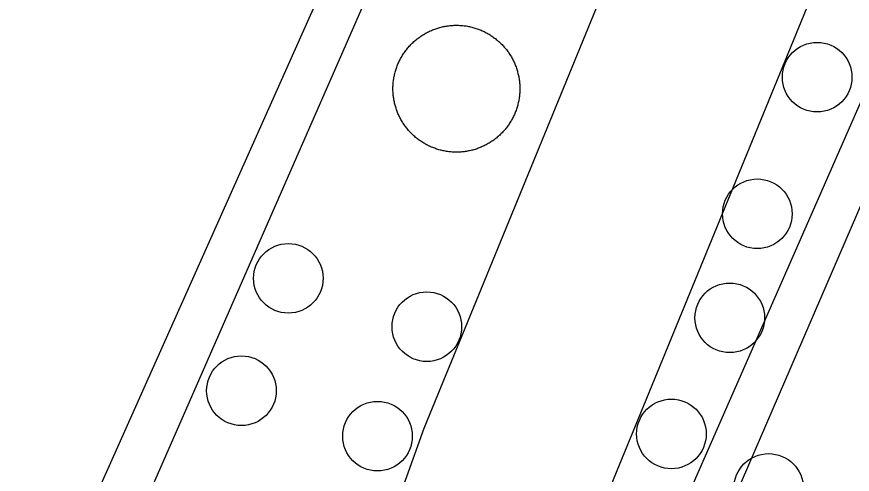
# Model space of a CAD drawing. Extents: x 3683613 to 3738215, y 469626 to 495384.
# Drawn here: x 3700568.7 to 3700697.4, y 479319.6 to 479390 of the extents above; entities that cross this region are included whole.
import ezdxf

# ---------------------------------------------------------------- set-up
doc = ezdxf.new("R2010")
doc.units = 0
for name, color, linetype in [('V-DOMW-TANK', 7, 'Continuous'), ('V-ROAD-CNTR', 7, 'Continuous'), ('V-UTIL-LINE', 7, 'Continuous')]:
    doc.layers.add(name, color=color, linetype=linetype)

msp = doc.modelspace()

# ---------------------------------------------------------------- linework, layer by layer
at = {"layer": 'V-DOMW-TANK'}
for points in [[(3700633.22, 479388.17), (3700633.38, 479388.22), (3700633.54, 479388.27), (3700633.7, 479388.32), (3700633.87, 479388.37), (3700634.04, 479388.41), (3700634.2, 479388.45), (3700634.37, 479388.49), (3700634.54, 479388.52), (3700634.7, 479388.55), (3700634.87, 479388.58), (3700635.04, 479388.61), (3700635.21, 479388.63), (3700635.38, 479388.65), (3700635.55, 479388.67), (3700635.72, 479388.68), (3700635.89, 479388.69), (3700636.06, 479388.7), (3700636.23, 479388.7), (3700636.4, 479388.7), (3700636.57, 479388.7), (3700636.74, 479388.7), (3700636.91, 479388.69), (3700637.08, 479388.68), (3700637.25, 479388.67), (3700637.42, 479388.65), (3700637.59, 479388.63), (3700637.76, 479388.61), (3700637.93, 479388.59), (3700638.1, 479388.56), (3700638.27, 479388.53), (3700638.43, 479388.49), (3700638.6, 479388.46), (3700638.76, 479388.42), (3700638.93, 479388.37), (3700639.09, 479388.33), (3700639.26, 479388.28), (3700639.42, 479388.23), (3700639.58, 479388.17), (3700639.74, 479388.12), (3700639.9, 479388.06), (3700640.06, 479387.99), (3700640.22, 479387.93), (3700640.37, 479387.86), (3700640.53, 479387.79), (3700640.69, 479387.72), (3700640.84, 479387.64), (3700640.99, 479387.56), (3700641.14, 479387.48), (3700641.29, 479387.4), (3700641.43, 479387.31), (3700641.58, 479387.22), (3700641.72, 479387.13), (3700641.87, 479387.04), (3700642.01, 479386.94), (3700642.14, 479386.84), (3700642.28, 479386.74), (3700642.42, 479386.64), (3700642.55, 479386.53), (3700642.68, 479386.42), (3700642.81, 479386.31)], [(3700627.86, 479374.19), (3700627.78, 479374.34), (3700627.7, 479374.49), (3700627.62, 479374.64), (3700627.55, 479374.8), (3700627.48, 479374.95), (3700627.41, 479375.11), (3700627.35, 479375.27), (3700627.29, 479375.42), (3700627.23, 479375.58), (3700627.17, 479375.75), (3700627.11, 479375.91), (3700627.06, 479376.07), (3700627.01, 479376.23), (3700626.97, 479376.4), (3700626.93, 479376.56), (3700626.89, 479376.73), (3700626.85, 479376.9), (3700626.81, 479377.06), (3700626.78, 479377.23), (3700626.75, 479377.4), (3700626.73, 479377.57), (3700626.71, 479377.73), (3700626.69, 479377.91), (3700626.67, 479378.08), (3700626.66, 479378.24), (3700626.65, 479378.42), (3700626.64, 479378.58), (3700626.64, 479378.76), (3700626.63, 479378.93), (3700626.64, 479379.1), (3700626.64, 479379.27), (3700626.65, 479379.44), (3700626.66, 479379.61), (3700626.67, 479379.78), (3700626.69, 479379.95), (3700626.71, 479380.12), (3700626.73, 479380.29), (3700626.75, 479380.45), (3700626.78, 479380.62), (3700626.81, 479380.79), (3700626.85, 479380.96), (3700626.88, 479381.12), (3700626.92, 479381.29), (3700626.97, 479381.46), (3700627.01, 479381.62), (3700627.06, 479381.78), (3700627.11, 479381.95), (3700627.17, 479382.11), (3700627.22, 479382.27), (3700627.28, 479382.43), (3700627.34, 479382.59), (3700627.41, 479382.74), (3700627.48, 479382.9), (3700627.55, 479383.05), (3700627.62, 479383.21), (3700627.7, 479383.36), (3700627.77, 479383.51), (3700627.86, 479383.66), (3700627.94, 479383.81), (3700628.03, 479383.96), (3700628.12, 479384.11), (3700628.21, 479384.25), (3700628.3, 479384.39), (3700628.4, 479384.53), (3700628.5, 479384.67), (3700628.6, 479384.81), (3700628.7, 479384.94), (3700628.81, 479385.08), (3700628.92, 479385.21), (3700629.03, 479385.34), (3700629.14, 479385.47), (3700629.26, 479385.59), (3700629.37, 479385.72), (3700629.49, 479385.84), (3700629.61, 479385.96), (3700629.74, 479386.07), (3700629.86, 479386.19), (3700629.99, 479386.3), (3700630.12, 479386.41), (3700630.25, 479386.52), (3700630.38, 479386.63), (3700630.52, 479386.73), (3700630.66, 479386.83), (3700630.8, 479386.93), (3700630.94, 479387.03), (3700631.08, 479387.12), (3700631.22, 479387.22), (3700631.37, 479387.3), (3700631.52, 479387.39), (3700631.66, 479387.48), (3700631.81, 479387.56), (3700631.96, 479387.64), (3700632.12, 479387.71), (3700632.27, 479387.79), (3700632.43, 479387.86), (3700632.58, 479387.92), (3700632.74, 479387.99), (3700632.9, 479388.05), (3700633.06, 479388.11), (3700633.22, 479388.17)], [(3700642.81, 479386.31), (3700642.94, 479386.2), (3700643.06, 479386.08), (3700643.19, 479385.97), (3700643.31, 479385.85), (3700643.43, 479385.72), (3700643.55, 479385.6), (3700643.66, 479385.48), (3700643.78, 479385.35), (3700643.89, 479385.22), (3700644, 479385.09), (3700644.1, 479384.95), (3700644.21, 479384.82), (3700644.31, 479384.68), (3700644.41, 479384.54), (3700644.5, 479384.4), (3700644.6, 479384.26), (3700644.69, 479384.12), (3700644.78, 479383.97), (3700644.87, 479383.82), (3700644.95, 479383.67), (3700645.03, 479383.52), (3700645.11, 479383.37), (3700645.19, 479383.22), (3700645.26, 479383.07), (3700645.33, 479382.91), (3700645.4, 479382.76), (3700645.46, 479382.6), (3700645.53, 479382.44), (3700645.59, 479382.28), (3700645.64, 479382.12), (3700645.7, 479381.96), (3700645.75, 479381.79), (3700645.8, 479381.63), (3700645.84, 479381.47), (3700645.89, 479381.3), (3700645.93, 479381.14), (3700645.96, 479380.97), (3700646, 479380.8), (3700646.03, 479380.64), (3700646.06, 479380.47), (3700646.08, 479380.3), (3700646.1, 479380.13), (3700646.12, 479379.96), (3700646.14, 479379.79), (3700646.15, 479379.62), (3700646.16, 479379.45), (3700646.17, 479379.28), (3700646.18, 479379.11), (3700646.18, 479378.94), (3700646.18, 479378.77), (3700646.17, 479378.6), (3700646.16, 479378.43), (3700646.15, 479378.26), (3700646.14, 479378.09), (3700646.12, 479377.92), (3700646.1, 479377.75), (3700646.08, 479377.58), (3700646.06, 479377.41), (3700646.03, 479377.24), (3700646, 479377.07), (3700645.96, 479376.91), (3700645.93, 479376.74), (3700645.89, 479376.57), (3700645.85, 479376.41), (3700645.8, 479376.24), (3700645.75, 479376.08), (3700645.7, 479375.92), (3700645.65, 479375.76), (3700645.59, 479375.59), (3700645.53, 479375.43), (3700645.47, 479375.28), (3700645.4, 479375.12), (3700645.33, 479374.96), (3700645.27, 479374.81), (3700645.19, 479374.65), (3700645.12, 479374.5), (3700645.04, 479374.35), (3700644.96, 479374.2), (3700644.87, 479374.05), (3700644.79, 479373.91), (3700644.7, 479373.76), (3700644.6, 479373.61), (3700644.51, 479373.47), (3700644.41, 479373.33), (3700644.31, 479373.19), (3700644.21, 479373.05), (3700644.11, 479372.92), (3700644, 479372.79), (3700643.9, 479372.66), (3700643.79, 479372.53), (3700643.67, 479372.4), (3700643.56, 479372.27), (3700643.44, 479372.15), (3700643.32, 479372.03), (3700643.2, 479371.91), (3700643.07, 479371.79), (3700642.95, 479371.67), (3700642.82, 479371.56), (3700642.69, 479371.45), (3700642.56, 479371.34)], [(3700642.56, 479371.34), (3700642.43, 479371.24), (3700642.29, 479371.13), (3700642.15, 479371.03), (3700642.02, 479370.93), (3700641.88, 479370.84), (3700641.73, 479370.74), (3700641.59, 479370.65), (3700641.44, 479370.56), (3700641.3, 479370.47), (3700641.15, 479370.39), (3700641, 479370.31), (3700640.85, 479370.23), (3700640.7, 479370.15), (3700640.54, 479370.08), (3700640.38, 479370.01), (3700640.23, 479369.94), (3700640.07, 479369.87), (3700639.91, 479369.81), (3700639.75, 479369.75), (3700639.59, 479369.69), (3700639.43, 479369.64), (3700639.27, 479369.59), (3700639.1, 479369.54), (3700638.94, 479369.49), (3700638.78, 479369.45), (3700638.61, 479369.41), (3700638.44, 479369.38), (3700638.28, 479369.34), (3700638.11, 479369.31), (3700637.94, 479369.28), (3700637.77, 479369.26), (3700637.6, 479369.23), (3700637.44, 479369.22), (3700637.26, 479369.2), (3700637.09, 479369.18), (3700636.92, 479369.17), (3700636.75, 479369.17), (3700636.58, 479369.16), (3700636.41, 479369.16), (3700636.24, 479369.16), (3700636.07, 479369.17), (3700635.9, 479369.17), (3700635.73, 479369.18), (3700635.56, 479369.2), (3700635.39, 479369.21), (3700635.22, 479369.23), (3700635.05, 479369.25), (3700634.88, 479369.28), (3700634.72, 479369.31), (3700634.55, 479369.34), (3700634.38, 479369.37), (3700634.21, 479369.41), (3700634.05, 479369.45), (3700633.88, 479369.49), (3700633.72, 479369.54), (3700633.55, 479369.59), (3700633.39, 479369.64), (3700633.23, 479369.69), (3700633.07, 479369.75), (3700632.91, 479369.81), (3700632.75, 479369.87), (3700632.59, 479369.93), (3700632.44, 479370), (3700632.28, 479370.07), (3700632.13, 479370.15), (3700631.98, 479370.22), (3700631.82, 479370.3), (3700631.67, 479370.38), (3700631.52, 479370.47), (3700631.38, 479370.55), (3700631.23, 479370.64), (3700631.09, 479370.73), (3700630.95, 479370.83), (3700630.81, 479370.92), (3700630.67, 479371.02), (3700630.53, 479371.12), (3700630.39, 479371.23), (3700630.26, 479371.34), (3700630.13, 479371.44), (3700630, 479371.55), (3700629.87, 479371.66), (3700629.75, 479371.78), (3700629.62, 479371.9), (3700629.5, 479372.02), (3700629.38, 479372.14), (3700629.26, 479372.26), (3700629.15, 479372.39), (3700629.03, 479372.52), (3700628.92, 479372.65), (3700628.81, 479372.78), (3700628.71, 479372.91), (3700628.6, 479373.05), (3700628.5, 479373.18), (3700628.4, 479373.32), (3700628.31, 479373.46), (3700628.21, 479373.61), (3700628.12, 479373.75), (3700628.03, 479373.9), (3700627.95, 479374.04), (3700627.86, 479374.19)]]:
    msp.add_lwpolyline(points, dxfattribs=at)
for centre in [(3700691.97, 479380.71), (3700682.75, 479359.67), (3700610.52, 479349.73), (3700678.51, 479343.65), (3700631.85, 479342.28), (3700603.3, 479332.42), (3700624.25, 479325.42), (3700669.52, 479325.77), (3700684.49, 479317.37)]:
    msp.add_circle(centre, 5.36, dxfattribs=at)
at = {"layer": 'V-ROAD-CNTR'}
for points in [[(3700594.87, 479224.78), (3700631.43, 479326.64), (3700710.34, 479519.14)], [(3700623.11, 479214.65), (3700659.44, 479315.88), (3700726.01, 479478.27)]]:
    msp.add_lwpolyline(points, dxfattribs=at)
at = {"layer": 'V-UTIL-LINE'}
for points in [[(3700563.74, 479258.78), (3700653.71, 479464.1), (3700647.68, 479465.94), (3700549.96, 479247.12)], [(3700641.22, 479227.82), (3700729.03, 479431.2), (3700723.53, 479433.58), (3700635.68, 479233.49)]]:
    msp.add_lwpolyline(points, dxfattribs=at)

doc.saveas('drawing.dxf')
